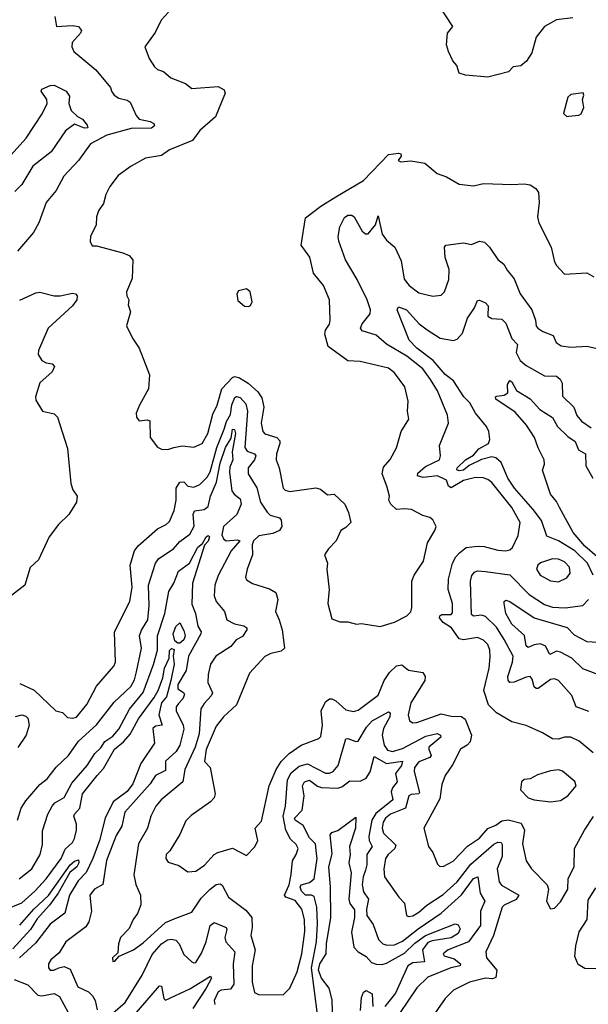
# Model space of a CAD drawing. Extents: x 1245515 to 1420776, y 606314 to 671314.
# Tile 318 of 385: x 1381585 to 1384392, y 652936 to 657798. Entities that reach past the tile are written whole.
import ezdxf

# ---------------------------------------------------------------- set-up
doc = ezdxf.new("R2010")
doc.units = 0

msp = doc.modelspace()

# ---------------------------------------------------------------- linework, layer by layer
at = {"layer": '0CON10XD'}
for points in [[(1382320, 657835), (1382283.3, 657796.7), (1382253.1, 657735), (1382202.9, 657665), (1382225, 657606.7), (1382250, 657565), (1382265, 657552), (1382295, 657543.3), (1382331.7, 657511.7), (1382403.6, 657483.6), (1382435, 657458), (1382565, 657469.2), (1382595, 657452.5), (1382600, 657435), (1382552.1, 657317.9), (1382475, 657250.8), (1382437.9, 657202.1), (1382325, 657156.1), (1382285, 657128.2), (1382206.7, 657115), (1382134.6, 657075.4), (1382070.7, 657029.3), (1382030.5, 656975), (1382010.6, 656935), (1381999.1, 656890.9), (1381973.8, 656855), (1381964, 656824), (1381963.3, 656785), (1381935, 656727.5), (1381932.3, 656702.3), (1381942.3, 656682.3), (1381965, 656681.2), (1382095, 656647.5), (1382125, 656633.3), (1382143.1, 656613.1), (1382139.7, 656520.3), (1382112.5, 656455), (1382113.8, 656435), (1382123.3, 656415), (1382120.7, 656390.7), (1382132.5, 656355), (1382113, 656287), (1382141.2, 656225), (1382175, 656176.7), (1382226.1, 656043.9), (1382221.2, 655975), (1382176, 655895), (1382160.8, 655855), (1382161.2, 655835), (1382175, 655816.7), (1382215, 655822.5), (1382227.1, 655817.1), (1382228.6, 655735), (1382265, 655687.5), (1382285, 655676.7), (1382316.2, 655676.2), (1382346.2, 655685)], [(1384315, 657808.2), (1384235, 657797.7), (1384175.8, 657765), (1384135, 657712.5), (1384113.1, 657635), (1384086.9, 657593.1), (1384059.4, 657570.6), (1384020, 657565), (1383998.5, 657541.5), (1383895, 657514), (1383785, 657524.2), (1383754.3, 657534.3), (1383742.7, 657572.7), (1383723.3, 657595), (1383701.4, 657641.4), (1383692.5, 657675), (1383697.5, 657732.5), (1383723.3, 657765), (1383651.2, 657875)], [(1381758.6, 657815), (1381767.5, 657765), (1381845, 657770), (1381875.4, 657765.4), (1381889.4, 657745), (1381885, 657732), (1381844.4, 657685), (1381841.9, 657665), (1381852, 657642), (1381960.9, 657550.9), (1382033.6, 657463.6), (1382038, 657445), (1382052, 657425), (1382075, 657410.5), (1382115, 657401.3), (1382130.8, 657390.7), (1382160.5, 657325), (1382175, 657306.5), (1382228.6, 657295), (1382246.5, 657285), (1382250, 657275), (1382235, 657263.1), (1382135, 657261.1), (1382015, 657228.2), (1381935, 657184.5), (1381876.2, 657103.8), (1381803.3, 657025), (1381765.7, 656955), (1381716, 656895), (1381678.9, 656795), (1381652.6, 656747.4), (1381574.5, 656655.5)], [(1381527, 657113), (1381616.6, 657213.4), (1381696.8, 657333.2), (1381720.6, 657385), (1381718.9, 657405), (1381690.9, 657445), (1381693.8, 657455), (1381735, 657473.3), (1381755, 657474.3), (1381815, 657445.4), (1381831.5, 657421.5), (1381827.6, 657385), (1381839.9, 657349.9), (1381870.1, 657320.1), (1381895, 657307.1), (1381918.3, 657278.3), (1381921.2, 657265), (1381905, 657263.4), (1381855, 657282.9), (1381810.4, 657249.6), (1381740.9, 657145), (1381650.4, 657075), (1381595.3, 656985), (1381560.5, 656949.5)], [(1384285, 657320), (1384295, 657322.5), (1384345, 657326.7), (1384355.8, 657334.2), (1384368.8, 657365), (1384362.5, 657405), (1384370, 657425), (1384367, 657437), (1384305, 657428.8), (1384290, 657415), (1384270, 657335), (1384285, 657320)], [(1382346.2, 655685), (1382386.3, 655693.7), (1382445, 655686.9), (1382485, 655705.7), (1382513.4, 655755), (1382539, 655851), (1382559.4, 655895), (1382583.3, 655975), (1382635, 656031.2), (1382645, 656036.2), (1382670.1, 656030.1), (1382713.1, 656003.1), (1382760.4, 655960.4), (1382780.9, 655930.9), (1382790.8, 655885), (1382776.4, 655805), (1382785.4, 655765), (1382795, 655753.9), (1382855, 655735.3), (1382868.6, 655718.6), (1382869.5, 655705), (1382852.2, 655655), (1382851.2, 655625), (1382865.4, 655585), (1382885.7, 655485), (1382896.2, 655475), (1382918.9, 655468.9), (1383046.9, 655486.9), (1383069.4, 655479.4), (1383105, 655451.2), (1383137.5, 655455), (1383190, 655405), (1383208.8, 655365), (1383220, 655315), (1383195, 655290), (1383170, 655275), (1383146.7, 655225), (1383108.8, 655185), (1383090, 655155), (1383103.8, 655115), (1383101.2, 655085), (1383111.9, 654985), (1383105.7, 654915), (1383125, 654840), (1383165, 654824), (1383205, 654824.2), (1383247, 654813), (1383273, 654817), (1383365, 654801.2), (1383435, 654823.1), (1383496.7, 654855), (1383516.1, 654873.9), (1383521.2, 654895), (1383520.5, 655025), (1383532.5, 655055), (1383577.5, 655125), (1383597.9, 655215), (1383634.4, 655275), (1383640, 655295), (1383625, 655328.8), (1383610.3, 655340.3), (1383575, 655350), (1383518.7, 655378.7), (1383486.7, 655383.3), (1383445, 655380), (1383417.5, 655405), (1383407.5, 655425), (1383410, 655445), (1383398, 655495), (1383374.3, 655555), (1383380.9, 655589.1), (1383413.6, 655626.4), (1383445.4, 655684.6), (1383467.5, 655765), (1383505.7, 655825), (1383500, 655865), (1383503.3, 655915), (1383485.4, 655985), (1383435.6, 656055), (1383405, 656077.3), (1383265, 656110), (1383205, 656113.5), (1383106.9, 656185), (1383091.5, 656245), (1383094.5, 656265), (1383113.5, 656295), (1383118.2, 656315), (1383114.4, 656415), (1383084.3, 656485), (1383035.8, 656545.8), (1383017.5, 656625), (1382974.4, 656685), (1382995, 656820), (1383071.9, 656878.1), (1383145, 656923.8), (1383282.5, 657005), (1383405, 657132.5), (1383455, 657140), (1383466.4, 657136.4), (1383467.5, 657125), (1383453, 657103), (1383467, 657097), (1383515, 657100.8), (1383585, 657090), (1383645, 657039.2), (1383691.7, 657021.7), (1383755, 656986), (1383825, 656978.6), (1383875, 656988.9), (1384015, 656984.3), (1384075, 656988.1), (1384105, 656982.5), (1384132, 656965), (1384145.5, 656945.5), (1384149.5, 656895), (1384141.4, 656825), (1384147.8, 656795), (1384208.5, 656675), (1384225, 656602.5), (1384235, 656583.8), (1384275, 656542), (1384385, 656547.5), (1384419.1, 656529.1)], [(1384415, 654177.8), (1384345.9, 654235.9), (1384305, 654254.5), (1384275, 654255.4), (1384245, 654244.6), (1384215, 654246.5), (1384166.3, 654276.3), (1384085, 654312.9), (1384015, 654330), (1383938.8, 654375), (1383899.4, 654415), (1383876.2, 654485), (1383902.3, 654595), (1383908, 654652), (1383905.3, 654685), (1383895, 654711.9), (1383874.1, 654734.1), (1383845, 654747.7), (1383775, 654736.2), (1383755, 654740), (1383716.2, 654795), (1383675, 654821.2), (1383657.8, 654845), (1383658.9, 654855), (1383668.9, 654861.1), (1383715, 654861.5), (1383721.2, 654868.8), (1383720.8, 654915), (1383700.7, 654985), (1383701.1, 655035), (1383721.3, 655115), (1383737.3, 655145), (1383756.2, 655165), (1383788.8, 655191.2), (1383845, 655197.8), (1383877.3, 655197.3), (1383945, 655178.5), (1383985, 655175.5), (1384005, 655180), (1384018.1, 655191.9), (1384045, 655251.2), (1384055.4, 655314.6), (1384015, 655390), (1383915, 655513.5), (1383895, 655527.3), (1383872.5, 655535), (1383835, 655536.9), (1383775, 655523.2), (1383715, 655487.1), (1383702.4, 655495), (1383692.1, 655525), (1383647.1, 655545), (1383576.9, 655536.9), (1383548.6, 655545), (1383550.5, 655559.5), (1383588.8, 655591.2), (1383656.7, 655625), (1383662.5, 655645), (1383656.9, 655695), (1383702.1, 655805), (1383696.2, 655845), (1383646.8, 655965), (1383612.1, 656022.1), (1383575, 656073.7), (1383495.9, 656135.9), (1383395.2, 656195.2), (1383345, 656240), (1383275, 656261.5), (1383267.5, 656275), (1383275, 656295.7), (1383314.5, 656345), (1383317.1, 656365), (1383300.7, 656415), (1383251.3, 656515), (1383192.6, 656612.6), (1383160.9, 656705), (1383157.8, 656727.8), (1383164.6, 656774.6), (1383189, 656821), (1383205, 656833.8), (1383225, 656833.5), (1383235.5, 656825), (1383275, 656754.4), (1383291.4, 656741.4), (1383305, 656740.4), (1383340.8, 656785), (1383355, 656830), (1383375, 656738.6), (1383395, 656708.9), (1383436.7, 656675), (1383467.4, 656607.4), (1383483.6, 656516.4), (1383507.3, 656485), (1383555, 656448.7), (1383625, 656433.3), (1383665, 656437.5), (1383681.4, 656455), (1383702.7, 656515), (1383705.5, 656565), (1383685.6, 656624.4), (1383682.5, 656675), (1383688.8, 656685), (1383775, 656697.1), (1383815, 656688.5), (1383855, 656705.4), (1383879.4, 656699.4), (1383904.4, 656675), (1383944.5, 656614.5), (1383975, 656591.2), (1383990.9, 656560.9), (1384025, 656519.2), (1384055.6, 656445), (1384112.7, 656365), (1384131.1, 656315), (1384134.5, 656285), (1384142.9, 656275), (1384167.7, 656257.7), (1384218.1, 656238.1), (1384233.4, 656203.4), (1384257.6, 656187.6), (1384305, 656180.4), (1384386.2, 656186.2), (1384434.4, 656174.4)], [(1381585, 656413.3), (1381665, 656450), (1381685, 656453.4), (1381755.4, 656435.4), (1381785, 656434.6), (1381845, 656447.5), (1381860, 656445), (1381868.6, 656435), (1381866.7, 656415), (1381846.4, 656385), (1381726.4, 656275), (1381678.1, 656165), (1381676.7, 656145), (1381694.7, 656114.7), (1381715, 656103.3), (1381745, 656098.6), (1381757.1, 656085), (1381745, 656059.2), (1381684.2, 656005), (1381663.3, 655935), (1381665, 655920), (1381697.5, 655865), (1381755, 655852), (1381772, 655835), (1381820.9, 655680.9), (1381837.7, 655507.7), (1381846.8, 655476.8), (1381869.4, 655445), (1381865.7, 655415), (1381828.1, 655355), (1381776.9, 655305), (1381731.2, 655245), (1381678.7, 655131.3), (1381637.3, 655092.7), (1381610, 655005), (1381477, 654903)], [(1382715, 656381.2), (1382725, 656387.5), (1382733.3, 656405), (1382722.5, 656455), (1382705, 656470), (1382665, 656460), (1382657.5, 656445), (1382661.7, 656411.7), (1382695, 656383.3), (1382715, 656381.2)], [(1384416.4, 655055), (1384387, 655115), (1384325, 655174.8), (1384245, 655225.2), (1384187, 655247), (1384161.4, 655325), (1384119.5, 655379.5), (1384027, 655485), (1383994.9, 655534.9), (1383960.8, 655610.8), (1383934.8, 655634.8), (1383915, 655639.2), (1383865, 655625.7), (1383803.5, 655596.5), (1383775, 655573.5), (1383755, 655570.2), (1383742.5, 655575), (1383744.7, 655585), (1383785, 655625.5), (1383825, 655648.1), (1383851.3, 655678.7), (1383898.5, 655705), (1383905.6, 655725), (1383900, 655765), (1383888.8, 655788.8), (1383835, 655855.5), (1383806.6, 655906.6), (1383777.5, 655935), (1383726.9, 656015), (1383685, 656046.4), (1383626.7, 656115), (1383545, 656176.4), (1383507.8, 656215), (1383448.8, 656365), (1383455, 656380), (1383494.4, 656365), (1383556.8, 656296.8), (1383596.2, 656266.2), (1383661.2, 656225), (1383725.8, 656214.2), (1383745, 656221.2), (1383770, 656250), (1383795.4, 656324.6), (1383830, 656375), (1383845, 656410.8), (1383855, 656413.3), (1383885, 656400), (1383897.1, 656385), (1383896.2, 656335), (1383915, 656322.5), (1383965, 656318.9), (1383985, 656299.2), (1384014.7, 656224.7), (1384041.9, 656195), (1384035.9, 656155), (1384054.8, 656114.8), (1384085, 656090), (1384175, 656040), (1384235, 656037.5), (1384252.9, 656022.9), (1384262.9, 656002.9), (1384265, 655939.2), (1384320, 655885), (1384335, 655843.1), (1384358.2, 655815), (1384405, 655782)], [(1384435.1, 655145.1), (1384375, 655198.2), (1384317.1, 655265), (1384249.4, 655389.4), (1384235, 655419.2), (1384204.4, 655455), (1384166.4, 655573.6), (1384175.9, 655604.1), (1384174.2, 655624.2), (1384143.4, 655683.4), (1384125.5, 655735.5), (1384086, 655796), (1384030.8, 655860.8), (1383934.5, 655925), (1383933.5, 655935), (1383940.1, 655939.9), (1383976.4, 655943.6), (1383994.4, 655955), (1383992.9, 655997.1), (1384005, 656016.9), (1384015, 656010), (1384037.6, 655967.6), (1384105, 655926.5), (1384153.2, 655873.2), (1384214.3, 655834.3), (1384239.5, 655789.5), (1384290.2, 655740.2), (1384326.6, 655715), (1384343.7, 655673.7), (1384378.5, 655655), (1384379.3, 655595), (1384413.4, 655533.4)], [(1381585, 654520), (1381657, 654487), (1381763.3, 654385), (1381796.4, 654376.4), (1381821.5, 654351.5), (1381845, 654349.1), (1381865, 654354.5), (1381916.1, 654416.1), (1381965, 654506.5), (1382050, 654605), (1382058, 654625), (1382053.8, 654775), (1382128.3, 654925), (1382140.3, 654995), (1382129.6, 655105), (1382152.3, 655175), (1382170.3, 655199.7), (1382265, 655283.8), (1382308.6, 655305), (1382325, 655320), (1382348.1, 655375), (1382356.9, 655425), (1382357.5, 655485), (1382375, 655514.5), (1382395, 655515.5), (1382415, 655494.2), (1382445, 655489.3), (1382475, 655502.5), (1382510.7, 655539.3), (1382525, 655566.2), (1382558.6, 655685), (1382595, 655776.2), (1382606.2, 655813.8), (1382625, 655847.8), (1382633, 655897), (1382647.5, 655932.5), (1382655, 655937.7), (1382673, 655933), (1382701.5, 655901.5), (1382709.5, 655865), (1382695.6, 655685.6), (1382707.9, 655667.9), (1382744.2, 655654.2), (1382751.1, 655645), (1382743.8, 655625), (1382712.5, 655585), (1382713.2, 655555), (1382755.9, 655485.9), (1382773.9, 655415), (1382806, 655366), (1382821.3, 655351.3), (1382867.8, 655337.8), (1382875, 655327.5), (1382878.2, 655295), (1382867.5, 655275), (1382835, 655261.6), (1382765, 655249.1), (1382739.7, 655225), (1382732.7, 655205), (1382734.7, 655155), (1382707.7, 655085), (1382699.2, 655045), (1382705, 655032.7), (1382733.7, 655013.7), (1382818.1, 654988.1), (1382848.8, 654968.8), (1382858.8, 654935), (1382847.3, 654875), (1382866.2, 654835), (1382881.2, 654785), (1382891.9, 654695), (1382875, 654680), (1382825, 654668.2), (1382795, 654653.1), (1382719.1, 654570.9), (1382655.9, 654415), (1382591.5, 654355), (1382555, 654309.6), (1382505, 654194.3), (1382497.1, 654135), (1382525.5, 654105), (1382549.2, 653975), (1382545.6, 653955), (1382527.1, 653935), (1382431.5, 653868.5), (1382405, 653842), (1382375, 653773.8), (1382326.5, 653693.5), (1382308, 653675), (1382305.8, 653655), (1382317.6, 653637.6), (1382371.1, 653621.1), (1382415, 653590.6), (1382455, 653592.7), (1382497.6, 653622.4), (1382545, 653675.4), (1382563.9, 653686.1), (1382635, 653706.4), (1382705, 653670), (1382746.4, 653713.6), (1382760.3, 653745), (1382747.5, 653805), (1382779.4, 653840.6), (1382817, 654015), (1382850.7, 654095), (1382875.7, 654134.3), (1382915.7, 654174.3), (1382975, 654215.3), (1383061.2, 654248.8), (1383071.4, 654258.6), (1383079.4, 654315), (1383073.3, 654385), (1383095, 654430), (1383115, 654444.5), (1383125, 654444.6), (1383145.2, 654435.2), (1383195, 654390), (1383232.1, 654382.1), (1383255, 654388.6), (1383355, 654462.1), (1383383.7, 654535), (1383411.2, 654575), (1383445, 654607.5), (1383471.7, 654611.7), (1383505, 654586.7), (1383574.6, 654574.6), (1383586.2, 654555), (1383585, 654534.4), (1383516.4, 654425), (1383502.3, 654365), (1383508.8, 654335), (1383525, 654325.8), (1383545, 654326.7), (1383665, 654369.5), (1383715, 654358.1), (1383765, 654357.2), (1383784.1, 654344.1), (1383815.3, 654265.3), (1383807.9, 654232.1), (1383794.2, 654215.8), (1383761.4, 654195), (1383721.4, 654118.6), (1383684.6, 654065.4), (1383669.1, 654020.9), (1383659.6, 653950.4), (1383580, 653805), (1383603.3, 653715), (1383624.2, 653685), (1383647.6, 653627.6), (1383657.9, 653617.9), (1383675, 653616.9), (1383725, 653643.1), (1383795, 653717.5), (1383855, 653756.6), (1383895, 653804.3), (1383935, 653820.5), (1383965, 653842), (1383996, 653846), (1384060, 653830), (1384077, 653795), (1384067.7, 653727.7), (1384084.4, 653645), (1384111.4, 653605), (1384189.4, 653525), (1384195.7, 653505), (1384186, 653445), (1384205, 653407.5), (1384225, 653411.2), (1384255, 653442.5), (1384290.6, 653505), (1384292.3, 653557.7), (1384322.1, 653615), (1384322.9, 653705), (1384373.7, 653796.3), (1384417.2, 653862.8)], [(1381573.9, 653845), (1381592.8, 653905), (1381615, 653940.4), (1381685, 654021.1), (1381720.5, 654049.5), (1381765, 654106.9), (1381826, 654164), (1381874.6, 654235.4), (1381964.4, 654315.6), (1382051.6, 654428.4), (1382132.9, 654505), (1382151.1, 654538.9), (1382162.1, 654577.9), (1382186.6, 654695), (1382176.3, 654755), (1382186.3, 654783.7), (1382217, 654835), (1382223.7, 654905), (1382221.7, 655005), (1382256.1, 655115), (1382272.2, 655137.8), (1382345, 655185.9), (1382375, 655220.8), (1382425, 655257.3), (1382446.9, 655296.9), (1382442.1, 655355), (1382447.9, 655372.1), (1382495, 655379.4), (1382516, 655394), (1382527.4, 655445), (1382557, 655515), (1382575, 655608.2), (1382601.6, 655685), (1382628.9, 655731.1), (1382635, 655776.4), (1382645, 655774.3), (1382650, 655755), (1382633.5, 655663.5), (1382636.5, 655625), (1382622.2, 655587.8), (1382621.5, 655561.5), (1382631.5, 655471.5), (1382643.1, 655455), (1382672.8, 655432.8), (1382677.6, 655405), (1382656.2, 655355), (1382591, 655295), (1382583, 655255), (1382590.4, 655235), (1382605, 655224.8), (1382660.4, 655230.4), (1382671.5, 655225), (1382629.4, 655175), (1382565, 655054), (1382548.9, 655005), (1382545, 654952.5), (1382555.4, 654925), (1382596.7, 654875), (1382607.1, 654835), (1382645, 654815.4), (1382692, 654805), (1382705.5, 654795), (1382706.2, 654785), (1382685, 654752.2), (1382654.3, 654735), (1382626.5, 654703.5), (1382552.5, 654655), (1382526.4, 654615), (1382514.6, 654565), (1382513.6, 654525), (1382536.2, 654473.8), (1382530.8, 654459.2), (1382495, 654421.5), (1382479.2, 654395), (1382471.4, 654271.4), (1382452, 654205), (1382400.4, 654095), (1382390.8, 654035), (1382283.1, 653945), (1382256.7, 653915), (1382232.8, 653865), (1382215.9, 653805), (1382171.4, 653728.6), (1382148.4, 653575), (1382158.1, 653528.1), (1382182.1, 653475), (1382183, 653427), (1382166.4, 653383.6), (1382145.3, 653354.7), (1382125, 653310.8), (1382083.5, 653265), (1382073.5, 653235), (1382069.7, 653190.3), (1382042.9, 653165), (1382045, 653147.5), (1382055, 653148), (1382076.9, 653173.1), (1382146.9, 653205), (1382195, 653239.6), (1382305, 653339.3), (1382355, 653361.6), (1382435, 653390), (1382480.7, 653459.3), (1382525, 653504.7), (1382555, 653527.5), (1382575, 653530), (1382584.1, 653524.1), (1382616.5, 653465), (1382700.7, 653400.7), (1382731.6, 653365), (1382732.8, 653315), (1382725.5, 653275), (1382747.1, 653205), (1382732.4, 653125), (1382733.3, 653045), (1382743.8, 652993.8), (1382763.6, 652983.6), (1382885, 652981.9), (1382917.8, 653015), (1382954.4, 653095.6), (1382977.8, 653185), (1382992.9, 653295), (1382991.2, 653355), (1382978.4, 653405), (1382945, 653447.9), (1382898, 653465), (1382891.9, 653475), (1382915.2, 653525), (1382925, 653576.2)], [(1381583.3, 653555), (1381645.4, 653605), (1381685.9, 653675), (1381697.8, 653725), (1381698.3, 653791.7), (1381724.6, 653875), (1381745.7, 653914.3), (1381759.2, 653930.8), (1381805, 653957.5), (1381842.2, 654027.8), (1381917.4, 654115), (1381955.3, 654175), (1381985, 654203.1), (1382006.1, 654233.9), (1382045, 654259.5), (1382075, 654294.1), (1382127.4, 654392.6), (1382194.7, 654475.3), (1382245.8, 654614.2), (1382265.5, 654685), (1382264.8, 654755), (1382301.9, 654865), (1382321.5, 654975), (1382346.7, 655015), (1382368.9, 655075), (1382423.8, 655115), (1382465, 655194), (1382488.1, 655211.9), (1382505, 655244.4), (1382515, 655250.6), (1382521.4, 655245), (1382515, 655222.9), (1382496.8, 655203.2), (1382437.6, 655015), (1382435, 654912), (1382452.6, 654865), (1382463.9, 654803.9), (1382480.4, 654775), (1382480, 654765), (1382419.1, 654655), (1382406.9, 654585), (1382365.2, 654515), (1382365, 654493.5), (1382393.2, 654475), (1382398.3, 654465), (1382389.8, 654445), (1382368.7, 654421.3), (1382357.9, 654405), (1382357.6, 654385), (1382392.4, 654315), (1382395.8, 654295), (1382376.2, 654215), (1382357.3, 654185), (1382304.3, 654135.7), (1382305, 654090.8), (1382256.2, 654065), (1382228.7, 654025), (1382104.2, 653885), (1382088.8, 653815), (1382060.9, 653769.1), (1382013.9, 653646.1), (1381995, 653526.7), (1381955, 653504), (1381931.1, 653475), (1381939.1, 653395), (1381926.9, 653343.1), (1381911.1, 653318.9), (1381813.5, 653245), (1381779.3, 653190.7), (1381738.9, 653155), (1381726.7, 653135), (1381726.9, 653115), (1381735, 653104.4), (1381754.4, 653104.4), (1381778, 653115), (1381805, 653122.7), (1381835, 653108.9), (1381872.2, 653022.2), (1381925, 652997.3), (1381945, 652978.1), (1381957.1, 652955), (1381968.2, 652908.2)], [(1384245, 655022.5), (1384285, 655042.2), (1384301.5, 655065), (1384298.2, 655095), (1384275, 655120.9), (1384245, 655134.6), (1384215, 655135.3), (1384155, 655116.5), (1384141.9, 655105), (1384136.5, 655085), (1384154.7, 655054.7), (1384205, 655026.5), (1384245, 655022.5)], [(1384395, 654382.1), (1384331.4, 654405), (1384310.9, 654460.9), (1384245, 654535.6), (1384225, 654543.1), (1384205, 654539.1), (1384145, 654494.6), (1384134.8, 654494.8), (1384125, 654504.4), (1384115, 654540.8), (1384104.6, 654554.6), (1384085, 654552), (1384025, 654526.8), (1384004.3, 654525), (1383995.9, 654535.9), (1383995.2, 654555), (1384017.7, 654625), (1384020, 654655), (1383976.7, 654736.7), (1383937.9, 654797.9), (1383885, 654850.8), (1383865, 654858.2), (1383825, 654852.5), (1383815, 654860.8), (1383809.8, 655025), (1383816.1, 655053.9), (1383829.3, 655070.7), (1383845, 655075.9), (1383885, 655073.7), (1384005, 655056.8), (1384100.2, 654960.2), (1384175, 654910.3), (1384215, 654897.8), (1384277, 654893), (1384365, 654905.5), (1384393.2, 654935)], [(1384465.7, 654555), (1384365, 654592.7), (1384310.5, 654645), (1384255, 654675.5), (1384235, 654679), (1384202.6, 654662.6), (1384181.1, 654705), (1384155, 654715.5), (1384125, 654711.7), (1384095, 654698.5), (1384085.3, 654705.3), (1384076.5, 654756.5), (1384013.8, 654813.8), (1383984.7, 654865), (1383975.8, 654915), (1383976.2, 654925), (1383985, 654932), (1384005, 654925.4), (1384125, 654844.3), (1384286.7, 654796.6), (1384321.1, 654761.1), (1384385, 654727.2), (1384465, 654722.7)], [(1382365, 654719.1), (1382350.7, 654730.7), (1382342.8, 654765), (1382355, 654801.2), (1382375, 654820), (1382395, 654781.4), (1382401.4, 654755), (1382395, 654735.5), (1382375, 654719.6), (1382365, 654719.1)], [(1381514.5, 653404.5), (1381595, 653436.6), (1381660.3, 653495), (1381715, 653555.3), (1381789.3, 653655), (1381808.8, 653701.2), (1381845, 653735.4), (1381855.6, 653754.4), (1381865.2, 653795.2), (1381866, 653825), (1381852.5, 653865), (1381855.3, 653875), (1381881.5, 653905), (1381895.6, 653975), (1381967.1, 654065), (1381999.1, 654100.9), (1382052.3, 654195), (1382098, 654232), (1382130, 654270), (1382171.9, 654345), (1382249.5, 654450.5), (1382269, 654485), (1382291.9, 654548.1), (1382300.1, 654595), (1382322.9, 654645), (1382325, 654682.5), (1382335, 654692.7), (1382348.2, 654688.2), (1382342.3, 654655), (1382347.9, 654615), (1382330.4, 654535), (1382309.6, 654455), (1382284.4, 654425), (1382271.8, 654365), (1382288.8, 654315), (1382255, 654309.1), (1382242.4, 654297.6), (1382250.7, 654225), (1382183.1, 654125), (1382143.6, 654025), (1382115, 653987.4), (1382046.2, 653935), (1382007.3, 653855), (1381979.7, 653745), (1381946, 653655), (1381913.7, 653586.3), (1381873.9, 653545), (1381831, 653475), (1381807.3, 653385), (1381735, 653332), (1381663, 653237), (1381583.8, 653165)], [(1381565, 654356.9), (1381595, 654365.3), (1381615, 654359.5), (1381625, 654348.1), (1381631.6, 654315), (1381617.1, 654265), (1381575.6, 654204.4)], [(1382925, 653576.2), (1382931.1, 653645), (1382950, 653675), (1382958.9, 653705), (1382949.2, 653725), (1382922, 653752), (1382898.3, 653795), (1382886.1, 653865), (1382897.9, 653915), (1382907.6, 654045), (1382925, 654078.8), (1382965, 654111.1), (1383005, 654123.8), (1383095, 654076.7), (1383115, 654076.9), (1383133.1, 654085), (1383157.3, 654115), (1383195, 654246.9), (1383205, 654249.1), (1383245, 654232.9), (1383255, 654235.4), (1383297, 654305), (1383325, 654336.2), (1383405, 654379.5), (1383414.4, 654374.4), (1383412.4, 654355), (1383381.5, 654298.5), (1383374.9, 654265.1), (1383383.3, 654215), (1383400.9, 654190.9), (1383425, 654184.8), (1383475, 654199.2), (1383589.8, 654260.2), (1383645, 654272.7), (1383661.9, 654265), (1383663.5, 654255), (1383605.3, 654205), (1383603.8, 654195), (1383616, 654165), (1383608.9, 654155), (1383555, 654133.4), (1383533.2, 654105), (1383532.6, 654085), (1383558.8, 653981.2), (1383554.7, 653975.3), (1383517.7, 653972.3), (1383505.4, 653965), (1383490, 653905), (1383415, 653874.8), (1383391, 653855), (1383378.8, 653835), (1383374.1, 653805), (1383380.4, 653780.4), (1383442.1, 653722.1), (1383436.6, 653705), (1383403.1, 653675), (1383391.3, 653655), (1383382.5, 653602.5), (1383385.5, 653565), (1383455.7, 653465), (1383484.5, 653435), (1383494.5, 653375), (1383505, 653368.9), (1383525, 653372.8), (1383555, 653390), (1383595, 653425.3), (1383675, 653478.8), (1383745, 653540.3), (1383812.2, 653627.8), (1383925, 653726.8), (1383945, 653736.1), (1383960.8, 653735), (1383966.3, 653725), (1383966.7, 653665), (1383941.1, 653605), (1383951.3, 653541.3), (1383963.8, 653523.8), (1384049.6, 653475), (1384035, 653453.3), (1383976.5, 653425), (1383967.1, 653415), (1383924, 653276), (1383885.4, 653195), (1383889.1, 653165), (1383940.2, 653105), (1383935, 653067.5), (1383918.4, 653061.6), (1383885, 653064.6), (1383804.8, 653045.2), (1383725.6, 653005), (1383685.5, 652965), (1383610, 652855)], [(1383055.7, 652885), (1383024.7, 653115), (1383049.6, 653245), (1383054.9, 653334.9), (1383051.7, 653415), (1383038.2, 653468.2), (1383025, 653474.8), (1382995, 653474.8), (1382975.9, 653495), (1382970.2, 653515), (1382975, 653525.2), (1383015, 653536.8), (1383037.8, 653555), (1383053.1, 653655), (1383049.5, 653680.5), (1383045, 653728.8), (1383015, 653757.5), (1382985, 653818.5), (1382945, 653844.4), (1382942.1, 653855), (1382979.7, 653895), (1382988.8, 653965), (1382981.7, 654015), (1382991.4, 654035), (1383015, 654042.3), (1383055, 654013.6), (1383075, 654006.8), (1383155, 654003.6), (1383175, 654010), (1383215, 654038.8), (1383265, 654038.2), (1383295, 654051.8), (1383315.8, 654084.2), (1383335, 654159.5), (1383395, 654124.8), (1383475, 654136.9), (1383469.1, 654115), (1383440.2, 654075), (1383448, 654035), (1383425.2, 654005), (1383418.8, 653985), (1383427.3, 653945), (1383342.6, 653877.4), (1383323.5, 653845), (1383308.8, 653765), (1383310.7, 653745), (1383324.3, 653715), (1383299.1, 653675), (1383298.6, 653625), (1383292.1, 653597.9), (1383280.5, 653565), (1383276, 653525), (1383281.7, 653491.7), (1383306.8, 653455), (1383296.2, 653405), (1383298, 653375), (1383330, 653330), (1383355.4, 653255), (1383376.9, 653235), (1383397.6, 653227.6), (1383435, 653230), (1383475, 653246.8), (1383551.4, 653308.6), (1383665, 653386.1), (1383765, 653477.1), (1383825, 653556.4), (1383846.5, 653565), (1383858, 653485), (1383880.3, 653445), (1383859.4, 653395), (1383860, 653325), (1383801.1, 653245), (1383700.6, 653205), (1383675.6, 653185), (1383680, 653175), (1383730.4, 653160.4), (1383760.6, 653135), (1383760, 653125), (1383713.5, 653115), (1383599.5, 653070.5), (1383545, 653017.8), (1383462.5, 652895)], [(1384205, 653935.8), (1384255, 653942), (1384291.2, 653965), (1384332, 654015), (1384325, 654036.2), (1384265, 654087.5), (1384244.4, 654094.4), (1384205, 654089.5), (1384140.3, 654069.7), (1384105, 654050), (1384075, 654045.8), (1384062, 654035), (1384057.5, 653995), (1384095, 653956), (1384125, 653945.8), (1384205, 653935.8)], [(1383131.6, 652785), (1383128.1, 652958.1), (1383112.9, 653015), (1383074.4, 653064.4), (1383059.7, 653105), (1383066.4, 653135), (1383097.2, 653185), (1383099.3, 653235), (1383121.5, 653365), (1383119.6, 653515), (1383111.3, 653615), (1383128.2, 653678.2), (1383117.1, 653772.9), (1383125, 653784.3), (1383156.2, 653793.8), (1383245, 653860), (1383241.8, 653805), (1383213.2, 653715), (1383216.8, 653675), (1383209.7, 653635), (1383220.4, 653585), (1383209.2, 653455), (1383215, 653433.4), (1383237.5, 653402.5), (1383238.3, 653365), (1383222.4, 653292.4), (1383235, 653218.6), (1383255, 653195.5), (1383295, 653172.1), (1383321.6, 653141.6), (1383344, 653134), (1383375, 653132.6), (1383395, 653138.9), (1383485, 653188.5), (1383535, 653237.4), (1383587.5, 653275), (1383735, 653332.9), (1383748.7, 653328.7), (1383758.7, 653308.7), (1383749.4, 653285), (1383715, 653263.5), (1383621.4, 653248.6), (1383599.9, 653240.1), (1383573.9, 653205), (1383583.3, 653145), (1383525, 653140.4), (1383501.1, 653125), (1383439.8, 652990.2), (1383387.6, 652925)], [(1381585, 653326.1), (1381654.8, 653405), (1381727.3, 653472.7), (1381834.5, 653625), (1381855, 653642.4), (1381875, 653649.4), (1381876.5, 653635), (1381866.7, 653615), (1381832.9, 653587.1), (1381775, 653485.3), (1381731.7, 653425), (1381671.5, 653358.5), (1381638.9, 653305), (1381550.5, 653209.5)], [(1384455, 653110.6), (1384375, 653111.8), (1384341.9, 653131.9), (1384325, 653172.5), (1384330.9, 653225), (1384346.8, 653293.2), (1384385.3, 653354.7), (1384390.2, 653449.8), (1384429.2, 653510.8)], [(1382045, 652892.1), (1382105.3, 652945), (1382189.7, 653080.3), (1382238.6, 653181.4), (1382285.8, 653235), (1382315, 653253.5), (1382335, 653257), (1382355, 653252.4), (1382372.7, 653235), (1382395, 653182.2), (1382435, 653146), (1382445, 653140), (1382455, 653142.5), (1382482.4, 653187.6), (1382505, 653244.4), (1382524.5, 653325.5), (1382545, 653340), (1382604.6, 653314.6), (1382607.7, 653305), (1382597.8, 653265), (1382601.8, 653245), (1382646.9, 653195), (1382638.3, 653135), (1382641.7, 653035), (1382625, 653011), (1382580, 653005), (1382565, 652996.7), (1382544.7, 652955), (1382548.9, 652935)], [(1382108.7, 652835), (1382275, 653026.9), (1382285.7, 653025), (1382296.7, 652965), (1382305, 652955.6), (1382425, 653011.7), (1382527.5, 653075), (1382531.5, 653065), (1382505, 653015.3), (1382439.2, 652915)], [(1381558.4, 653058.4), (1381625, 653031.1), (1381675, 652980.7), (1381695, 652977.5), (1381755, 652989.8), (1381782, 652975), (1381825, 652895.8)], [(1383267.1, 652905), (1383271.5, 652968.5), (1383282.5, 652995), (1383295, 653003.3), (1383325, 652986.7), (1383327.5, 652925)]]:
    msp.add_lwpolyline(points, dxfattribs=at)

doc.saveas('drawing.dxf')
